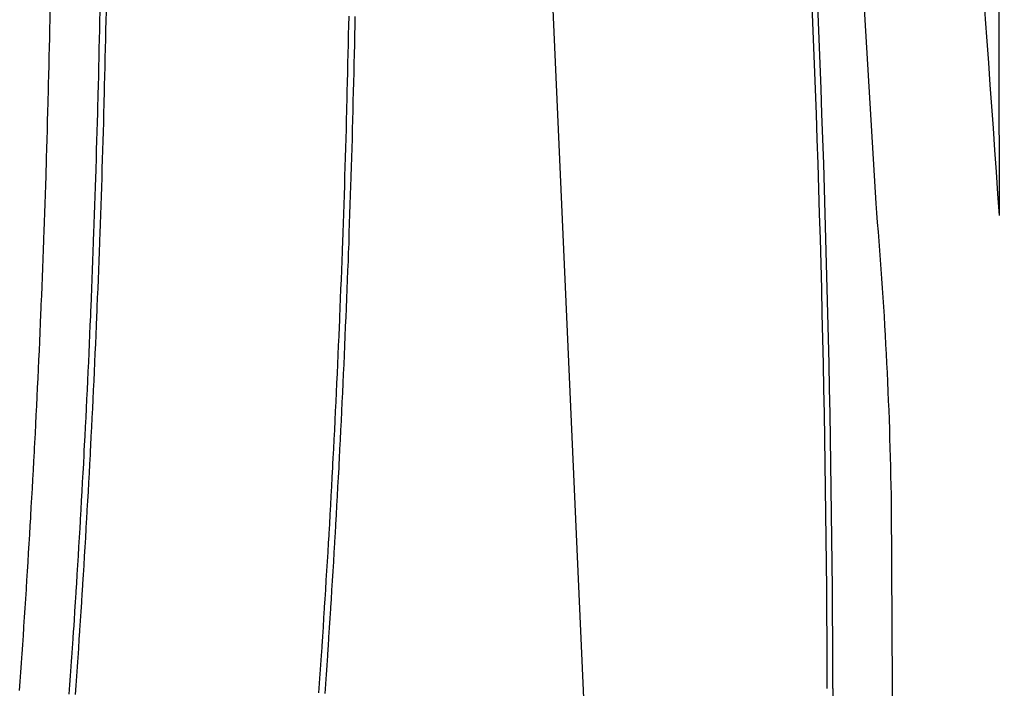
# Model space of a CAD drawing. Extents: x 2145380 to 2157287, y 139568 to 149130.
# Drawn here: x 2150662.1 to 2150767.1, y 144729.1 to 144800.8 of the extents above; entities that cross this region are included whole.
import ezdxf

# ---------------------------------------------------------------- set-up
doc = ezdxf.new("R2010")
doc.units = 0
for name, color, linetype in [('PR_PREVIOUSLY CONSTRUCTED', 7, 'Continuous'), ('TOPO_Asphalt', 7, 'Continuous'), ('TOPO_Curb Back', 7, 'Continuous'), ('TOPO_Fence', 7, 'Continuous')]:
    doc.layers.add(name, color=color, linetype=linetype)

msp = doc.modelspace()

# ---------------------------------------------------------------- linework, layer by layer
at = {"layer": 'PR_PREVIOUSLY CONSTRUCTED'}
for points in [[(2150662.08, 144728.84), (2150662.15, 144729.82), (2150662.22, 144730.81), (2150662.29, 144731.79), (2150662.33, 144732.35), (2150662.36, 144732.78), (2150662.42, 144733.76), (2150662.49, 144734.75), (2150662.54, 144735.57), (2150662.55, 144735.73), (2150662.62, 144736.72), (2150662.68, 144737.7), (2150662.75, 144738.68), (2150662.81, 144739.67), (2150662.82, 144739.85), (2150662.87, 144740.65), (2150662.93, 144741.64), (2150662.99, 144742.62), (2150663.05, 144743.61), (2150663.11, 144744.59), (2150663.17, 144745.58), (2150663.23, 144746.56), (2150663.27, 144747.34), (2150663.29, 144747.55), (2150663.34, 144748.53), (2150663.4, 144749.52), (2150663.45, 144750.51), (2150663.51, 144751.49), (2150663.56, 144752.47), (2150663.61, 144753.46), (2150663.67, 144754.45), (2150663.69, 144754.83), (2150663.72, 144755.43), (2150663.77, 144756.42), (2150663.82, 144757.4), (2150663.87, 144758.39), (2150663.92, 144759.37), (2150663.97, 144760.36), (2150664.01, 144761.34), (2150664.06, 144762.33), (2150664.06, 144762.33), (2150664.11, 144763.32), (2150664.15, 144764.3), (2150664.2, 144765.29), (2150664.24, 144766.27), (2150664.28, 144767.26), (2150664.33, 144768.24), (2150664.37, 144769.23), (2150664.39, 144769.83), (2150664.41, 144770.22), (2150664.45, 144771.2), (2150664.49, 144772.19), (2150664.53, 144773.17), (2150664.57, 144774.16), (2150664.61, 144775.14), (2150664.64, 144776.13), (2150664.68, 144777.12), (2150664.69, 144777.33), (2150664.71, 144778.1), (2150664.75, 144779.09), (2150664.78, 144780.08), (2150664.82, 144781.06), (2150664.85, 144782.05), (2150664.88, 144783.03), (2150664.92, 144784.02), (2150664.94, 144784.84), (2150664.95, 144785.01), (2150664.98, 144785.99), (2150665.01, 144786.98), (2150665.03, 144787.96), (2150665.06, 144788.95), (2150665.09, 144789.94), (2150665.12, 144790.92), (2150665.14, 144791.91), (2150665.15, 144792.34), (2150665.17, 144792.9), (2150665.19, 144793.88), (2150665.22, 144794.87), (2150665.24, 144795.86), (2150665.26, 144796.84), (2150665.29, 144797.83), (2150665.31, 144798.82), (2150665.33, 144799.8), (2150665.33, 144799.85), (2150665.35, 144800.79), (2150665.37, 144801.78)], [(2150667.41, 144728.46), (2150667.48, 144729.45), (2150667.55, 144730.44), (2150667.62, 144731.43), (2150667.65, 144731.99), (2150667.68, 144732.41), (2150667.75, 144733.4), (2150667.82, 144734.39), (2150667.87, 144735.22), (2150667.88, 144735.38), (2150667.95, 144736.37), (2150668.01, 144737.36), (2150668.08, 144738.34), (2150668.14, 144739.33), (2150668.15, 144739.51), (2150668.2, 144740.32), (2150668.26, 144741.31), (2150668.32, 144742.3), (2150668.38, 144743.29), (2150668.44, 144744.28), (2150668.5, 144745.26), (2150668.56, 144746.25), (2150668.6, 144747.03), (2150668.62, 144747.24), (2150668.67, 144748.23), (2150668.73, 144749.22), (2150668.78, 144750.21), (2150668.84, 144751.2), (2150668.89, 144752.19), (2150668.95, 144753.17), (2150669, 144754.16), (2150669.02, 144754.55), (2150669.05, 144755.15), (2150669.1, 144756.14), (2150669.15, 144757.13), (2150669.2, 144758.12), (2150669.25, 144759.11), (2150669.3, 144760.1), (2150669.35, 144761.09), (2150669.39, 144762.08), (2150669.39, 144762.08), (2150669.44, 144763.07), (2150669.49, 144764.06), (2150669.53, 144765.05), (2150669.57, 144766.04), (2150669.62, 144767.02), (2150669.66, 144768.02), (2150669.7, 144769), (2150669.73, 144769.61), (2150669.74, 144769.99), (2150669.79, 144770.98), (2150669.83, 144771.97), (2150669.87, 144772.96), (2150669.9, 144773.95), (2150669.94, 144774.94), (2150669.98, 144775.93), (2150670.02, 144776.92), (2150670.02, 144777.14), (2150670.05, 144777.91), (2150670.09, 144778.9), (2150670.12, 144779.89), (2150670.16, 144780.88), (2150670.19, 144781.87), (2150670.22, 144782.86), (2150670.25, 144783.85), (2150670.28, 144784.67), (2150670.28, 144784.84), (2150670.31, 144785.83), (2150670.34, 144786.82), (2150670.37, 144787.81), (2150670.4, 144788.8), (2150670.43, 144789.79), (2150670.46, 144790.78), (2150670.48, 144791.77), (2150670.49, 144792.2), (2150670.51, 144792.76), (2150670.53, 144793.75), (2150670.56, 144794.74), (2150670.58, 144795.73), (2150670.6, 144796.72), (2150670.62, 144797.71), (2150670.65, 144798.7), (2150670.67, 144799.69), (2150670.67, 144799.74), (2150670.69, 144800.68), (2150670.71, 144801.67)], [(2150668.07, 144728.41), (2150668.15, 144729.4), (2150668.21, 144730.39), (2150668.28, 144731.38), (2150668.32, 144731.94), (2150668.35, 144732.37), (2150668.42, 144733.36), (2150668.48, 144734.35), (2150668.54, 144735.18), (2150668.55, 144735.33), (2150668.61, 144736.32), (2150668.68, 144737.31), (2150668.74, 144738.3), (2150668.8, 144739.29), (2150668.82, 144739.47), (2150668.87, 144740.28), (2150668.93, 144741.27), (2150668.99, 144742.26), (2150669.05, 144743.25), (2150669.11, 144744.24), (2150669.17, 144745.22), (2150669.23, 144746.21), (2150669.27, 144746.99), (2150669.28, 144747.2), (2150669.34, 144748.19), (2150669.4, 144749.18), (2150669.45, 144750.17), (2150669.51, 144751.16), (2150669.56, 144752.15), (2150669.61, 144753.14), (2150669.67, 144754.13), (2150669.69, 144754.52), (2150669.72, 144755.12), (2150669.77, 144756.11), (2150669.82, 144757.1), (2150669.87, 144758.09), (2150669.92, 144759.08), (2150669.97, 144760.07), (2150670.01, 144761.06), (2150670.06, 144762.05), (2150670.06, 144762.05), (2150670.11, 144763.04), (2150670.15, 144764.03), (2150670.2, 144765.02), (2150670.24, 144766.01), (2150670.29, 144767), (2150670.33, 144767.99), (2150670.37, 144768.98), (2150670.4, 144769.58), (2150670.41, 144769.97), (2150670.45, 144770.96), (2150670.49, 144771.95), (2150670.53, 144772.94), (2150670.57, 144773.93), (2150670.61, 144774.92), (2150670.65, 144775.91), (2150670.68, 144776.9), (2150670.69, 144777.12), (2150670.72, 144777.89), (2150670.75, 144778.88), (2150670.79, 144779.87), (2150670.82, 144780.86), (2150670.86, 144781.85), (2150670.89, 144782.84), (2150670.92, 144783.83), (2150670.95, 144784.65), (2150670.95, 144784.82), (2150670.98, 144785.81), (2150671.01, 144786.8), (2150671.04, 144787.79), (2150671.07, 144788.78), (2150671.1, 144789.77), (2150671.12, 144790.76), (2150671.15, 144791.75), (2150671.16, 144792.19), (2150671.17, 144792.74), (2150671.2, 144793.73), (2150671.22, 144794.73), (2150671.25, 144795.72), (2150671.27, 144796.71), (2150671.29, 144797.7), (2150671.31, 144798.69), (2150671.33, 144799.68), (2150671.34, 144799.72), (2150671.35, 144800.67), (2150671.38, 144801.66)], [(2150694.17, 144728.59), (2150694.24, 144729.59), (2150694.28, 144730.17), (2150694.31, 144730.6), (2150694.38, 144731.61), (2150694.45, 144732.61), (2150694.5, 144733.46), (2150694.51, 144733.62), (2150694.58, 144734.63), (2150694.64, 144735.63), (2150694.71, 144736.64), (2150694.77, 144737.65), (2150694.78, 144737.83), (2150694.84, 144738.65), (2150694.9, 144739.66), (2150694.96, 144740.67), (2150695.02, 144741.68), (2150695.08, 144742.68), (2150695.14, 144743.69), (2150695.2, 144744.7), (2150695.25, 144745.49), (2150695.26, 144745.71), (2150695.32, 144746.71), (2150695.38, 144747.72), (2150695.43, 144748.73), (2150695.49, 144749.74), (2150695.54, 144750.74), (2150695.6, 144751.75), (2150695.65, 144752.76), (2150695.67, 144753.16), (2150695.7, 144753.77), (2150695.75, 144754.77), (2150695.81, 144755.78), (2150695.86, 144756.79), (2150695.91, 144757.8), (2150695.96, 144758.8), (2150696, 144759.81), (2150696.05, 144760.82), (2150696.05, 144760.82), (2150696.1, 144761.83), (2150696.15, 144762.84), (2150696.19, 144763.85), (2150696.24, 144764.85), (2150696.28, 144765.86), (2150696.32, 144766.87), (2150696.37, 144767.88), (2150696.39, 144768.49), (2150696.41, 144768.89), (2150696.45, 144769.89), (2150696.49, 144770.9), (2150696.53, 144771.91), (2150696.57, 144772.92), (2150696.61, 144773.93), (2150696.65, 144774.94), (2150696.69, 144775.94), (2150696.69, 144776.17), (2150696.72, 144776.95), (2150696.76, 144777.96), (2150696.79, 144778.97), (2150696.83, 144779.98), (2150696.86, 144780.99), (2150696.9, 144781.99), (2150696.93, 144783), (2150696.95, 144783.84), (2150696.96, 144784.01), (2150696.99, 144785.02), (2150697.02, 144786.03), (2150697.05, 144787.04), (2150697.08, 144788.05), (2150697.11, 144789.05), (2150697.13, 144790.06), (2150697.16, 144791.07), (2150697.17, 144791.51), (2150697.19, 144792.08), (2150697.21, 144793.09), (2150697.24, 144794.1), (2150697.26, 144795.11), (2150697.28, 144796.12), (2150697.31, 144797.13), (2150697.33, 144798.13), (2150697.35, 144799.14), (2150697.35, 144799.19), (2150697.37, 144800.15), (2150697.39, 144801.16)], [(2150694.84, 144728.54), (2150694.91, 144729.55), (2150694.95, 144730.12), (2150694.98, 144730.55), (2150695.04, 144731.56), (2150695.11, 144732.57), (2150695.17, 144733.41), (2150695.18, 144733.58), (2150695.24, 144734.58), (2150695.31, 144735.59), (2150695.38, 144736.6), (2150695.44, 144737.61), (2150695.45, 144737.79), (2150695.5, 144738.61), (2150695.56, 144739.62), (2150695.63, 144740.63), (2150695.69, 144741.64), (2150695.75, 144742.64), (2150695.81, 144743.65), (2150695.87, 144744.66), (2150695.91, 144745.45), (2150695.93, 144745.67), (2150695.98, 144746.67), (2150696.04, 144747.68), (2150696.1, 144748.69), (2150696.15, 144749.7), (2150696.21, 144750.71), (2150696.26, 144751.71), (2150696.32, 144752.72), (2150696.34, 144753.12), (2150696.37, 144753.73), (2150696.42, 144754.74), (2150696.47, 144755.75), (2150696.52, 144756.76), (2150696.57, 144757.77), (2150696.62, 144758.77), (2150696.67, 144759.78), (2150696.72, 144760.79), (2150696.72, 144760.79), (2150696.77, 144761.8), (2150696.81, 144762.81), (2150696.86, 144763.82), (2150696.9, 144764.82), (2150696.95, 144765.83), (2150696.99, 144766.84), (2150697.03, 144767.85), (2150697.06, 144768.47), (2150697.08, 144768.86), (2150697.12, 144769.87), (2150697.16, 144770.88), (2150697.2, 144771.88), (2150697.24, 144772.89), (2150697.28, 144773.9), (2150697.32, 144774.91), (2150697.35, 144775.92), (2150697.36, 144776.14), (2150697.39, 144776.93), (2150697.42, 144777.94), (2150697.46, 144778.95), (2150697.49, 144779.95), (2150697.53, 144780.96), (2150697.56, 144781.97), (2150697.6, 144782.98), (2150697.62, 144783.82), (2150697.63, 144783.99), (2150697.66, 144785), (2150697.69, 144786.01), (2150697.72, 144787.02), (2150697.75, 144788.03), (2150697.77, 144789.04), (2150697.8, 144790.05), (2150697.83, 144791.05), (2150697.84, 144791.5), (2150697.85, 144792.07), (2150697.88, 144793.07), (2150697.9, 144794.08), (2150697.93, 144795.09), (2150697.95, 144796.1), (2150697.97, 144797.11), (2150698, 144798.12), (2150698.02, 144799.13), (2150698.02, 144799.18), (2150698.04, 144800.14), (2150698.06, 144801.15)]]:
    msp.add_lwpolyline(points, dxfattribs=at)
at = {"layer": 'TOPO_Asphalt'}
for points in [[(2150767.1, 144779.79), (2150766.9, 144883.57), (2150766.39, 144982.8), (2150765.7, 145088.81), (2150764.88, 145209.8), (2150764.6, 145262.23), (2150764.02, 145368.54), (2150763.38, 145474.93), (2150762.94, 145559.72), (2150762.77, 145587.93)], [(2150753.88, 144781.07), (2150750.16, 144843.77)], [(2150757.51, 144433.2), (2150757.08, 144514.8), (2150756.62, 144579.65), (2150756.02, 144664.11), (2150755.54, 144748.83)]]:
    msp.add_lwpolyline(points, dxfattribs=at)
for centre, radius, start, end in [((2139996.11, 144031.66), 10796.95, 3.973271, 4.371333), ((2150311.95, 144742.14), 443.64, 0.8635, 5.0342)]:
    msp.add_arc(centre, radius, start, end, dxfattribs=at)
at = {"layer": 'TOPO_Curb Back'}
msp.add_lwpolyline([(2150749.26, 144729.08), (2150749.66, 144675.8), (2150750.18, 144594.72), (2150750.42, 144528.8), (2150750.44, 144461.16), (2150750.81, 144397.55)], dxfattribs=at)
for centre, radius, start, end in [((2148894.56, 144724.7), 1854.1, 0.1354, 2.78409), ((2148894.6, 144724.7), 1854.66, 0.13544, 2.78418)]:
    msp.add_arc(centre, radius, start, end, dxfattribs=at)
at = {"layer": 'TOPO_Fence'}
msp.add_lwpolyline([(2150733.08, 144353.15), (2150731.82, 144461.48), (2150729.81, 144554.28), (2150726.55, 144638.71), (2150721.83, 144744), (2150717.46, 144842.9), (2150712.1, 144948.81), (2150707.9, 145034), (2150703.43, 145132.27), (2150698.8, 145229.58)], dxfattribs=at)

doc.saveas('drawing.dxf')
